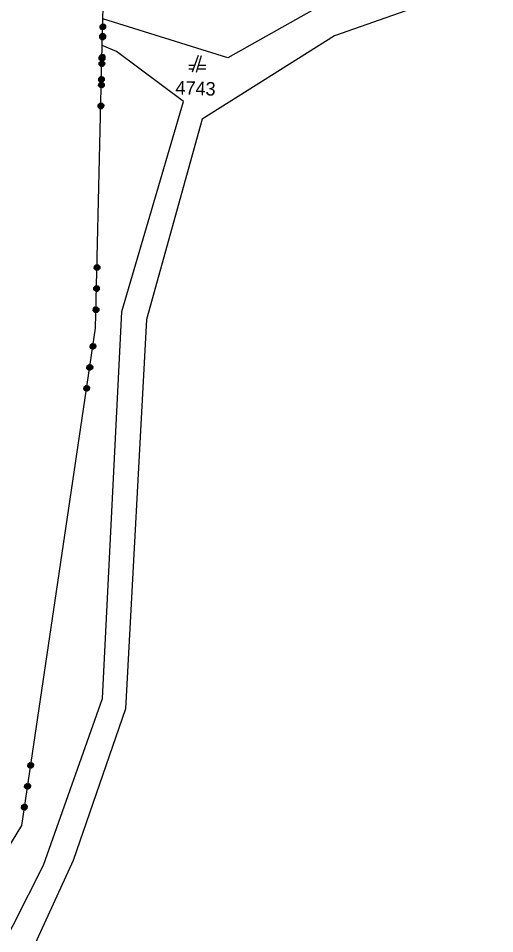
# Model space of a CAD drawing. Extents: x -266179 to -264727, y -1243225 to -1241702.
# Drawn here: x -265748.1 to -265691.6, y -1242500.7 to -1242392 of the extents above; entities that cross this region are included whole.
import ezdxf

# ---------------------------------------------------------------- set-up
doc = ezdxf.new("R2010")
doc.units = 0
for name, color, linetype in [('Vrstva 1', 7, 'Continuous'), ('Vrstva 19', 7, 'Continuous'), ('Vrstva 21', 7, 'Continuous')]:
    doc.layers.add(name, color=color, linetype=linetype)

msp = doc.modelspace()

# ---------------------------------------------------------------- linework, layer by layer
at = {"layer": 'Vrstva 1'}
for p, q in [((-265691.56, -1242387.42), (-265710.58, -1242394.11)), ((-265738.04, -1242392.08), (-265737.98, -1242389.46)), ((-265712.32, -1242390.6), (-265723.24, -1242396.7)), ((-265738.12, -1242395.24), (-265738.04, -1242392.08)), ((-265723.24, -1242396.7), (-265738.04, -1242392.08)), ((-265710.58, -1242394.11), (-265726.29, -1242404.01)), ((-265738.92, -1242428.82), (-265738.12, -1242395.24)), ((-265736.42, -1242395.95), (-265738.12, -1242395.24)), ((-265728.48, -1242401.92), (-265736.42, -1242395.95)), ((-265726.74, -1242396.43), (-265727.44, -1242398.43)), ((-265726.94, -1242398.43), (-265726.34, -1242396.43)), ((-265727.16, -1242397.63), (-265727.84, -1242397.63)), ((-265727.84, -1242398.03), (-265727.3, -1242398.03)), ((-265726.82, -1242398.03), (-265725.84, -1242398.03)), ((-265725.84, -1242397.63), (-265726.7, -1242397.63)), ((-265735.79, -1242426.83), (-265728.48, -1242401.92)), ((-265726.29, -1242404.01), (-265732.87, -1242427.77)), ((-265738.09, -1242472.78), (-265735.79, -1242426.83)), ((-265732.87, -1242427.77), (-265735.35, -1242474.01)), ((-265747.69, -1242487.85), (-265738.92, -1242428.82)), ((-265745.08, -1242492.57), (-265738.09, -1242472.78)), ((-265735.35, -1242474.01), (-265741.58, -1242492.03)), ((-265755.08, -1242500.06), (-265747.69, -1242487.85)), ((-265762.31, -1242526.16), (-265745.08, -1242492.57)), ((-265741.58, -1242492.03), (-265746.31, -1242502.4))]:
    msp.add_line(p, q, dxfattribs=at)
at = {"layer": 'Vrstva 19'}
for p, q in [((-265738.04, -1242392.08), (-265737.98, -1242389.46)), ((-265738.12, -1242395.24), (-265738.04, -1242392.08)), ((-265738.92, -1242428.82), (-265738.12, -1242395.24)), ((-265747.69, -1242487.85), (-265738.92, -1242428.82)), ((-265755.08, -1242500.06), (-265747.69, -1242487.85))]:
    msp.add_line(p, q, dxfattribs=at)
for points in [[(-265738.382, -1242392.902), (-265738.187, -1242392.717), (-265737.917, -1242392.724), (-265737.732, -1242392.919), (-265737.739, -1242393.189), (-265737.934, -1242393.374), (-265738.204, -1242393.367), (-265738.389, -1242393.172), (-265738.382, -1242392.902), (-265738.342, -1242392.893), (-265738.348, -1242393.133), (-265738.27, -1242393.215), (-265738.26, -1242392.816), (-265738.178, -1242392.758), (-265738.192, -1242393.297), (-265738.112, -1242393.3), (-265738.099, -1242392.77), (-265738.018, -1242392.762), (-265738.032, -1242393.292), (-265737.952, -1242393.294), (-265737.938, -1242392.764), (-265737.86, -1242392.816), (-265737.871, -1242393.246), (-265737.789, -1242393.178), (-265737.782, -1242392.898)], [(-265738.41, -1242394.121), (-265738.216, -1242393.936), (-265737.946, -1242393.943), (-265737.761, -1242394.138), (-265737.768, -1242394.408), (-265737.963, -1242394.593), (-265738.232, -1242394.586), (-265738.417, -1242394.391), (-265738.41, -1242394.121), (-265738.372, -1242394.162), (-265738.378, -1242394.402), (-265738.299, -1242394.464), (-265738.289, -1242394.084), (-265738.207, -1242394.006), (-265738.221, -1242394.526), (-265738.141, -1242394.528), (-265738.127, -1242394.008), (-265738.048, -1242394.01), (-265738.061, -1242394.53), (-265737.981, -1242394.542), (-265737.968, -1242394.023), (-265737.889, -1242394.065), (-265737.899, -1242394.474), (-265737.818, -1242394.427), (-265737.812, -1242394.187)], [(-265738.404, -1242394.012), (-265738.21, -1242393.826), (-265737.94, -1242393.832), (-265737.754, -1242394.026), (-265737.761, -1242394.296), (-265737.955, -1242394.482), (-265738.225, -1242394.476), (-265738.41, -1242394.281), (-265738.404, -1242394.012), (-265738.365, -1242394.022), (-265738.37, -1242394.262), (-265738.292, -1242394.344), (-265738.283, -1242393.944), (-265738.201, -1242393.866), (-265738.214, -1242394.426), (-265738.134, -1242394.428), (-265738.121, -1242393.868), (-265738.041, -1242393.87), (-265738.054, -1242394.43), (-265737.974, -1242394.431), (-265737.961, -1242393.872), (-265737.883, -1242393.953), (-265737.892, -1242394.353), (-265737.81, -1242394.275), (-265737.805, -1242394.035)], [(-265738.489, -1242397.282), (-265738.294, -1242397.096), (-265738.024, -1242397.103), (-265737.839, -1242397.297), (-265737.845, -1242397.567), (-265738.04, -1242397.753), (-265738.31, -1242397.746), (-265738.495, -1242397.552), (-265738.489, -1242397.282), (-265738.45, -1242397.323), (-265738.455, -1242397.563), (-265738.377, -1242397.625), (-265738.368, -1242397.245), (-265738.286, -1242397.167), (-265738.298, -1242397.686), (-265738.218, -1242397.688), (-265738.206, -1242397.168), (-265738.126, -1242397.17), (-265738.138, -1242397.69), (-265738.059, -1242397.702), (-265738.046, -1242397.182), (-265737.967, -1242397.224), (-265737.977, -1242397.634), (-265737.896, -1242397.586), (-265737.89, -1242397.346)], [(-265738.475, -1242396.63), (-265738.28, -1242396.445), (-265738.01, -1242396.452), (-265737.825, -1242396.647), (-265737.832, -1242396.917), (-265738.027, -1242397.102), (-265738.297, -1242397.095), (-265738.482, -1242396.9), (-265738.475, -1242396.63), (-265738.436, -1242396.641), (-265738.442, -1242396.881), (-265738.364, -1242396.963), (-265738.353, -1242396.563), (-265738.271, -1242396.485), (-265738.286, -1242397.045), (-265738.206, -1242397.047), (-265738.191, -1242396.488), (-265738.111, -1242396.49), (-265738.126, -1242397.049), (-265738.046, -1242397.051), (-265738.032, -1242396.492), (-265737.954, -1242396.574), (-265737.964, -1242396.974), (-265737.882, -1242396.896), (-265737.876, -1242396.656)], [(-265738.462, -1242396.521), (-265738.267, -1242396.335), (-265737.997, -1242396.341), (-265737.812, -1242396.536), (-265737.818, -1242396.806), (-265738.012, -1242396.991), (-265738.282, -1242396.985), (-265738.468, -1242396.791), (-265738.462, -1242396.521), (-265738.421, -1242396.512), (-265738.427, -1242396.752), (-265738.349, -1242396.834), (-265738.34, -1242396.434), (-265738.258, -1242396.375), (-265738.27, -1242396.915), (-265738.191, -1242396.917), (-265738.178, -1242396.387), (-265738.098, -1242396.379), (-265738.11, -1242396.909), (-265738.03, -1242396.911), (-265738.018, -1242396.381), (-265737.939, -1242396.433), (-265737.949, -1242396.863), (-265737.868, -1242396.794), (-265737.861, -1242396.515)], [(-265738.54, -1242399.139), (-265738.345, -1242398.954), (-265738.075, -1242398.961), (-265737.89, -1242399.156), (-265737.897, -1242399.426), (-265738.092, -1242399.611), (-265738.362, -1242399.604), (-265738.547, -1242399.409), (-265738.54, -1242399.139), (-265738.5, -1242399.13), (-265738.506, -1242399.37), (-265738.428, -1242399.452), (-265738.418, -1242399.053), (-265738.336, -1242398.995), (-265738.35, -1242399.534), (-265738.27, -1242399.537), (-265738.256, -1242399.007), (-265738.176, -1242398.999), (-265738.19, -1242399.529), (-265738.11, -1242399.531), (-265738.096, -1242399.001), (-265738.018, -1242399.053), (-265738.029, -1242399.483), (-265737.947, -1242399.415), (-265737.94, -1242399.135)], [(-265738.549, -1242399.791), (-265738.354, -1242399.606), (-265738.084, -1242399.612), (-265737.899, -1242399.807), (-265737.905, -1242400.076), (-265738.1, -1242400.262), (-265738.37, -1242400.255), (-265738.555, -1242400.061), (-265738.549, -1242399.791), (-265738.509, -1242399.802), (-265738.514, -1242400.042), (-265738.436, -1242400.124), (-265738.427, -1242399.724), (-265738.345, -1242399.646), (-265738.358, -1242400.206), (-265738.278, -1242400.208), (-265738.265, -1242399.648), (-265738.185, -1242399.65), (-265738.198, -1242400.21), (-265738.118, -1242400.211), (-265738.105, -1242399.652), (-265738.027, -1242399.733), (-265738.037, -1242400.133), (-265737.955, -1242400.055), (-265737.949, -1242399.815)], [(-265738.608, -1242402.3), (-265738.414, -1242402.115), (-265738.144, -1242402.121), (-265737.958, -1242402.316), (-265737.965, -1242402.586), (-265738.159, -1242402.771), (-265738.429, -1242402.765), (-265738.615, -1242402.57), (-265738.608, -1242402.3), (-265738.568, -1242402.291), (-265738.574, -1242402.531), (-265738.496, -1242402.613), (-265738.486, -1242402.213), (-265738.405, -1242402.155), (-265738.418, -1242402.695), (-265738.338, -1242402.697), (-265738.325, -1242402.167), (-265738.245, -1242402.159), (-265738.257, -1242402.689), (-265738.177, -1242402.691), (-265738.165, -1242402.161), (-265738.086, -1242402.213), (-265738.096, -1242402.643), (-265738.015, -1242402.575), (-265738.008, -1242402.295)], [(-265739.065, -1242421.464), (-265738.87, -1242421.279), (-265738.601, -1242421.285), (-265738.415, -1242421.48), (-265738.422, -1242421.75), (-265738.616, -1242421.935), (-265738.886, -1242421.929), (-265739.071, -1242421.734), (-265739.065, -1242421.464), (-265739.026, -1242421.505), (-265739.032, -1242421.745), (-265738.953, -1242421.807), (-265738.944, -1242421.427), (-265738.862, -1242421.349), (-265738.874, -1242421.869), (-265738.795, -1242421.871), (-265738.782, -1242421.351), (-265738.702, -1242421.353), (-265738.715, -1242421.873), (-265738.635, -1242421.885), (-265738.622, -1242421.365), (-265738.543, -1242421.407), (-265738.553, -1242421.817), (-265738.472, -1242421.769), (-265738.466, -1242421.529)], [(-265739.125, -1242423.974), (-265738.93, -1242423.788), (-265738.66, -1242423.795), (-265738.475, -1242423.989), (-265738.481, -1242424.259), (-265738.676, -1242424.445), (-265738.946, -1242424.438), (-265739.131, -1242424.244), (-265739.125, -1242423.974), (-265739.085, -1242423.985), (-265739.091, -1242424.225), (-265739.013, -1242424.307), (-265739.003, -1242423.907), (-265738.921, -1242423.829), (-265738.934, -1242424.388), (-265738.854, -1242424.39), (-265738.841, -1242423.83), (-265738.761, -1242423.832), (-265738.774, -1242424.392), (-265738.695, -1242424.394), (-265738.681, -1242423.834), (-265738.603, -1242423.916), (-265738.613, -1242424.316), (-265738.531, -1242424.238), (-265738.525, -1242423.998)], [(-265739.184, -1242426.483), (-265738.99, -1242426.298), (-265738.72, -1242426.304), (-265738.535, -1242426.499), (-265738.541, -1242426.768), (-265738.735, -1242426.954), (-265739.005, -1242426.947), (-265739.191, -1242426.753), (-265739.184, -1242426.483), (-265739.144, -1242426.474), (-265739.15, -1242426.714), (-265739.072, -1242426.796), (-265739.062, -1242426.396), (-265738.981, -1242426.338), (-265738.994, -1242426.878), (-265738.914, -1242426.88), (-265738.901, -1242426.35), (-265738.821, -1242426.342), (-265738.834, -1242426.872), (-265738.754, -1242426.873), (-265738.741, -1242426.344), (-265738.662, -1242426.395), (-265738.672, -1242426.825), (-265738.591, -1242426.757), (-265738.584, -1242426.477)], [(-265739.537, -1242430.801), (-265739.321, -1242430.641), (-265739.054, -1242430.681), (-265738.894, -1242430.896), (-265738.934, -1242431.164), (-265739.15, -1242431.323), (-265739.417, -1242431.284), (-265739.577, -1242431.068), (-265739.537, -1242430.801), (-265739.503, -1242430.846), (-265739.539, -1242431.084), (-265739.468, -1242431.155), (-265739.412, -1242430.779), (-265739.321, -1242430.711), (-265739.398, -1242431.226), (-265739.319, -1242431.238), (-265739.242, -1242430.723), (-265739.163, -1242430.735), (-265739.24, -1242431.249), (-265739.162, -1242431.271), (-265739.086, -1242430.757), (-265739.012, -1242430.808), (-265739.073, -1242431.214), (-265738.986, -1242431.176), (-265738.951, -1242430.939)], [(-265739.907, -1242433.283), (-265739.691, -1242433.123), (-265739.424, -1242433.163), (-265739.264, -1242433.379), (-265739.303, -1242433.646), (-265739.519, -1242433.806), (-265739.786, -1242433.766), (-265739.946, -1242433.55), (-265739.907, -1242433.283), (-265739.868, -1242433.299), (-265739.904, -1242433.537), (-265739.836, -1242433.627), (-265739.778, -1242433.232), (-265739.687, -1242433.164), (-265739.769, -1242433.718), (-265739.69, -1242433.73), (-265739.608, -1242433.176), (-265739.528, -1242433.188), (-265739.611, -1242433.742), (-265739.532, -1242433.754), (-265739.449, -1242433.2), (-265739.382, -1242433.291), (-265739.441, -1242433.686), (-265739.35, -1242433.619), (-265739.315, -1242433.382)], [(-265740.276, -1242435.766), (-265740.06, -1242435.606), (-265739.793, -1242435.646), (-265739.633, -1242435.862), (-265739.673, -1242436.129), (-265739.889, -1242436.289), (-265740.156, -1242436.249), (-265740.316, -1242436.033), (-265740.276, -1242435.766), (-265740.235, -1242435.762), (-265740.271, -1242435.999), (-265740.203, -1242436.09), (-265740.144, -1242435.695), (-265740.056, -1242435.647), (-265740.136, -1242436.181), (-265740.057, -1242436.193), (-265739.979, -1242435.669), (-265739.898, -1242435.671), (-265739.976, -1242436.195), (-265739.897, -1242436.207), (-265739.819, -1242435.682), (-265739.747, -1242435.744), (-265739.81, -1242436.169), (-265739.721, -1242436.112), (-265739.68, -1242435.835)], [(-265746.926, -1242480.533), (-265746.71, -1242480.373), (-265746.443, -1242480.413), (-265746.283, -1242480.629), (-265746.322, -1242480.896), (-265746.538, -1242481.056), (-265746.805, -1242481.016), (-265746.965, -1242480.8), (-265746.926, -1242480.533), (-265746.892, -1242480.578), (-265746.927, -1242480.816), (-265746.857, -1242480.887), (-265746.801, -1242480.511), (-265746.71, -1242480.444), (-265746.787, -1242480.958), (-265746.708, -1242480.97), (-265746.631, -1242480.455), (-265746.552, -1242480.467), (-265746.628, -1242480.981), (-265746.551, -1242481.003), (-265746.474, -1242480.489), (-265746.401, -1242480.54), (-265746.461, -1242480.946), (-265746.375, -1242480.908), (-265746.339, -1242480.671)], [(-265747.295, -1242483.015), (-265747.079, -1242482.855), (-265746.812, -1242482.895), (-265746.652, -1242483.111), (-265746.692, -1242483.378), (-265746.908, -1242483.538), (-265747.175, -1242483.498), (-265747.335, -1242483.282), (-265747.295, -1242483.015), (-265747.257, -1242483.031), (-265747.292, -1242483.269), (-265747.225, -1242483.36), (-265747.166, -1242482.964), (-265747.075, -1242482.897), (-265747.158, -1242483.45), (-265747.079, -1242483.462), (-265746.996, -1242482.908), (-265746.917, -1242482.92), (-265747, -1242483.474), (-265746.92, -1242483.486), (-265746.838, -1242482.932), (-265746.771, -1242483.023), (-265746.829, -1242483.418), (-265746.739, -1242483.351), (-265746.703, -1242483.114)], [(-265747.665, -1242485.498), (-265747.449, -1242485.338), (-265747.182, -1242485.378), (-265747.022, -1242485.594), (-265747.062, -1242485.861), (-265747.278, -1242486.021), (-265747.545, -1242485.981), (-265747.705, -1242485.765), (-265747.665, -1242485.498), (-265747.624, -1242485.494), (-265747.659, -1242485.731), (-265747.592, -1242485.822), (-265747.533, -1242485.427), (-265747.445, -1242485.379), (-265747.524, -1242485.913), (-265747.445, -1242485.925), (-265747.367, -1242485.401), (-265747.287, -1242485.403), (-265747.365, -1242485.927), (-265747.286, -1242485.939), (-265747.208, -1242485.414), (-265747.136, -1242485.476), (-265747.199, -1242485.901), (-265747.11, -1242485.844), (-265747.068, -1242485.567)]]:
    msp.add_lwpolyline(points, dxfattribs=at)
at = {"layer": 'Vrstva 21'}
for p, q in [((-265738.04, -1242392.08), (-265737.98, -1242389.46)), ((-265738.12, -1242395.24), (-265738.04, -1242392.08)), ((-265738.92, -1242428.82), (-265738.12, -1242395.24)), ((-265747.69, -1242487.85), (-265738.92, -1242428.82)), ((-265755.08, -1242500.06), (-265747.69, -1242487.85))]:
    msp.add_line(p, q, dxfattribs=at)

# ---------------------------------------------------------------- texts
at = {"layer": 'Vrstva 1'}
msp.add_text('4743', height=1.6, rotation=357.86944, dxfattribs=at).set_placement((-265729.465, -1242401.042))

doc.saveas('drawing.dxf')
